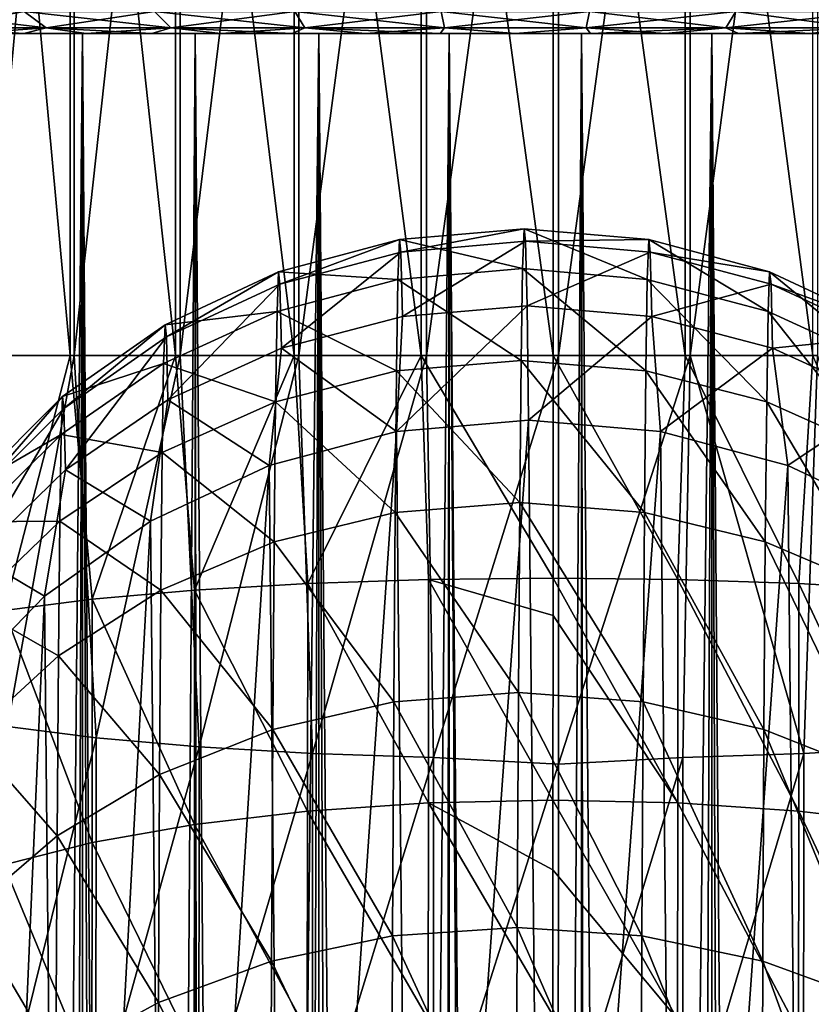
# Model space of a CAD drawing. Header units: metres. Extents: x -109 to 109, y -917 to 389.
# Tile 581 of 656: x -9 to 5, y -121 to -103. Entities that reach past the tile are written whole.
import ezdxf

# ---------------------------------------------------------------- set-up
doc = ezdxf.new("R2010")
doc.units = ezdxf.units.M
doc.layers.add('solid_24503124_XXX_01_SW0001', color=7, linetype='CONTINUOUS')
doc.layers.add('solid_24503124_XXX_01_SW0001_01', color=7, linetype='CONTINUOUS')

msp = doc.modelspace()

# ---------------------------------------------------------------- linework, layer by layer
at = {"layer": 'solid_24503124_XXX_01_SW0001'}
for points in [[(-9.669742, -91.313576, -260.780701), (-9.669768, -108.828369, -260.780731), (-8.060091, -108.828369, -259.001984)], [(-8.060056, -91.313576, -259.001953), (-9.669742, -91.313576, -260.780701), (-8.060091, -108.828369, -259.001984)], [(-7.989694, -91.313576, -278.216095), (-7.989729, -108.828369, -278.216064), (-9.612391, -108.828369, -276.449127)], [(-9.612364, -91.313576, -276.449158), (-7.989694, -91.313576, -278.216095), (-9.612391, -108.828369, -276.449127)], [(-8.060056, -91.313576, -259.001953), (-8.060091, -108.828369, -259.001984), (-6.150973, -108.828369, -257.549255)], [(-6.150934, -91.313576, -257.549255), (-8.060056, -91.313576, -259.001953), (-6.150973, -108.828369, -257.549255)], [(-6.069983, -91.313576, -279.654785), (-6.070023, -108.828369, -279.654755), (-7.989729, -108.828369, -278.216064)], [(-7.989694, -91.313576, -278.216095), (-6.069983, -91.313576, -279.654785), (-7.989729, -108.828369, -278.216064)], [(-6.150934, -91.313576, -257.549255), (-6.150973, -108.828369, -257.549255), (-4.007426, -108.828369, -256.472107)], [(-4.007391, -91.313576, -256.472076), (-6.150934, -91.313576, -257.549255), (-4.007426, -108.828369, -256.472107)], [(-3.918609, -91.313576, -280.716217), (-3.918645, -108.828369, -280.716217), (-6.070023, -108.828369, -279.654755)], [(-6.069983, -91.313576, -279.654785), (-3.918609, -91.313576, -280.716217), (-6.070023, -108.828369, -279.654755)], [(-4.007391, -91.313576, -256.472076), (-4.007426, -108.828369, -256.472107), (-1.702448, -108.828369, -255.807144)], [(-1.702425, -91.313576, -255.807129), (-4.007391, -91.313576, -256.472076), (-1.702448, -108.828369, -255.807144)], [(-1.608835, -91.313576, -281.364258), (-1.608858, -108.828369, -281.364258), (-3.918645, -108.828369, -280.716217)], [(-3.918609, -91.313576, -280.716217), (-1.608835, -91.313576, -281.364258), (-3.918645, -108.828369, -280.716217)], [(0.78068, -91.313576, -281.576874), (0.78068, -108.828369, -281.576874), (-1.608858, -108.828369, -281.364258)], [(-1.608835, -91.313576, -281.364258), (0.78068, -91.313576, -281.576874), (-1.608858, -108.828369, -281.364258)], [(-11.01081, -102.598076, -11.960928), (-8.891932, -102.598076, -13.610116), (-10.520254, -102.89798, -11.428042)], [(-11.01081, -102.598076, 11.960928), (-10.520254, -102.89798, 11.428042), (-8.495777, -102.89798, 13.003756)], [(-8.891932, -102.598076, 13.610116), (-11.01081, -102.598076, 11.960928), (-8.495777, -102.89798, 13.003756)], [(-8.891932, -102.598076, -13.610116), (-8.495777, -102.89798, -13.003756), (-10.520254, -102.89798, -11.428042)], [(-8.891932, -102.598076, -13.610116), (-6.530507, -102.598076, -14.888056), (-8.495777, -102.89798, -13.003756)], [(-8.891932, -102.598076, 13.610116), (-8.495777, -102.89798, 13.003756), (-6.239558, -102.89798, 14.22476)], [(-6.530507, -102.598076, 14.888056), (-8.891932, -102.598076, 13.610116), (-6.239558, -102.89798, 14.22476)], [(-6.530507, -102.598076, -14.888056), (-6.239558, -102.89798, -14.22476), (-8.495777, -102.89798, -13.003756)], [(-6.530507, -102.598076, -14.888056), (-3.990946, -102.598076, -15.759889), (-6.239558, -102.89798, -14.22476)], [(-6.530507, -102.598076, 14.888056), (-6.239558, -102.89798, 14.22476), (-3.81314, -102.89798, 15.057751)], [(-3.990946, -102.598076, 15.759889), (-6.530507, -102.598076, 14.888056), (-3.81314, -102.89798, 15.057751)], [(-3.990946, -102.598076, -15.759889), (-3.81314, -102.89798, -15.057751), (-6.239558, -102.89798, -14.22476)], [(-3.990946, -102.598076, -15.759889), (-1.342522, -102.598076, -16.201832), (-3.81314, -102.89798, -15.057751)], [(-3.990946, -102.598076, 15.759889), (-3.81314, -102.89798, 15.057751), (-1.28271, -102.89798, 15.480004)], [(-1.342522, -102.598076, 16.201832), (-3.990946, -102.598076, 15.759889), (-1.28271, -102.89798, 15.480004)], [(-1.342522, -102.598076, -16.201832), (-1.28271, -102.89798, -15.480004), (-3.81314, -102.89798, -15.057751)], [(-1.342522, -102.598076, -16.201832), (1.342522, -102.598076, -16.201832), (-1.28271, -102.89798, -15.480004)], [(1.342522, -102.598076, -16.201832), (1.28271, -102.89798, -15.480004), (-1.28271, -102.89798, -15.480004)], [(-7.834294, -103, 10.374181), (-10.909297, -103, 9.938137), (-11.780039, -103, 8.888762)], [(-9.607066, -103, 8.758096), (-7.834294, -103, 10.374181), (-11.780039, -103, 8.888762)], [(-7.834294, -103, 10.374181), (-9.945385, -103, 10.902686), (-10.909297, -103, 9.938137)], [(-7.834123, -103, -10.374311), (-10.909284, -103, -9.938151), (-9.945371, -103, -10.902699)], [(-7.834123, -103, -10.374311), (-9.607093, -103, -8.758066), (-10.909284, -103, -9.938151)], [(-10.520254, -102.89798, -11.428042), (-8.495777, -102.89798, -13.003756), (-9.945371, -103, -10.902699)], [(-10.520254, -102.89798, 11.428042), (-9.945385, -103, 10.902686), (-8.896516, -103, 11.774175)], [(-8.495777, -102.89798, 13.003756), (-10.520254, -102.89798, 11.428042), (-8.896516, -103, 11.774175)], [(-5.794521, -103, 11.637158), (-8.896516, -103, 11.774175), (-9.945385, -103, 10.902686)], [(-7.834294, -103, 10.374181), (-5.794521, -103, 11.637158), (-9.945385, -103, 10.902686)], [(-8.495777, -102.89798, -13.003756), (-8.896501, -103, -11.774187), (-9.945371, -103, -10.902699)], [(-5.79459, -103, -11.637124), (-9.945371, -103, -10.902699), (-8.896501, -103, -11.774187)], [(-5.79459, -103, -11.637124), (-7.834123, -103, -10.374311), (-9.945371, -103, -10.902699)], [(-9.57991, -289.423859, -8.787794), (-9.607093, -103, -8.758066), (-7.834123, -103, -10.374311)], [(-7.834294, -390, 10.374181), (-7.834294, -103, 10.374181), (-9.607066, -103, 8.758096)], [(-9.607066, -390, 8.758096), (-7.834294, -390, 10.374181), (-9.607066, -103, 8.758096)], [(-8.402556, -287.722717, -9.919529), (-9.57991, -289.423859, -8.787794), (-7.834123, -103, -10.374311)], [(-8.495777, -102.89798, 13.003756), (-8.896516, -103, 11.774175), (-7.771697, -103, 12.545114)], [(-3.557692, -103, 12.503706), (-7.771697, -103, 12.545114), (-8.896516, -103, 11.774175)], [(-5.794521, -103, 11.637158), (-3.557692, -103, 12.503706), (-8.896516, -103, 11.774175)], [(-8.495777, -102.89798, -13.003756), (-7.77168, -103, -12.545124), (-8.896501, -103, -11.774187)], [(-3.557477, -103, -12.503767), (-8.896501, -103, -11.774187), (-7.77168, -103, -12.545124)], [(-3.557477, -103, -12.503767), (-5.79459, -103, -11.637124), (-8.896501, -103, -11.774187)], [(-8.495777, -102.89798, -13.003756), (-6.239558, -102.89798, -14.22476), (-7.77168, -103, -12.545124)], [(-8.495777, -102.89798, 13.003756), (-7.771697, -103, 12.545114), (-6.580517, -103, 13.208932)], [(-6.239558, -102.89798, 14.22476), (-8.495777, -102.89798, 13.003756), (-6.580517, -103, 13.208932)], [(-7.049086, -286.332916, -10.922929), (-8.402556, -287.722717, -9.919529), (-7.834123, -103, -10.374311)], [(-5.794521, -390, 11.637158), (-5.794521, -103, 11.637158), (-7.834294, -103, 10.374181)], [(-7.834294, -390, 10.374181), (-5.794521, -390, 11.637158), (-7.834294, -103, 10.374181)], [(-7.049086, -286.332916, -10.922929), (-7.834123, -103, -10.374311), (-5.79459, -103, -11.637124)], [(-1.199402, -103, 12.944548), (-6.580517, -103, 13.208932), (-7.771697, -103, 12.545114)], [(-3.557692, -103, 12.503706), (-1.199402, -103, 12.944548), (-7.771697, -103, 12.545114)], [(-6.239558, -102.89798, -14.22476), (-6.5805, -103, -13.208941), (-7.77168, -103, -12.545124)], [(-1.199514, -103, -12.944537), (-7.77168, -103, -12.545124), (-6.5805, -103, -13.208941)], [(-1.199514, -103, -12.944537), (-3.557477, -103, -12.503767), (-7.77168, -103, -12.545124)], [(-7.049086, -286.332916, -10.922929), (-5.79459, -103, -11.637124), (-5.6197, -285.277405, -11.722584)], [(-6.239558, -102.89798, 14.22476), (-6.580517, -103, 13.208932), (-5.333139, -103, 13.759967)], [(5.333121, -103, 13.759974), (-5.333139, -103, 13.759967), (-6.580517, -103, 13.208932)], [(6.5805, -103, 13.208941), (5.333121, -103, 13.759974), (-6.580517, -103, 13.208932)], [(-1.199402, -103, 12.944548), (6.5805, -103, 13.208941), (-6.580517, -103, 13.208932)], [(-6.239558, -102.89798, -14.22476), (-5.333121, -103, -13.759974), (-6.5805, -103, -13.208941)], [(1.199602, -103, -12.94453), (-1.199514, -103, -12.944537), (-6.5805, -103, -13.208941)], [(-6.239558, -102.89798, -14.22476), (-3.81314, -102.89798, -15.057751), (-5.333121, -103, -13.759974)], [(-6.239558, -102.89798, 14.22476), (-5.333139, -103, 13.759967), (-4.040223, -103, 14.193506)], [(-3.81314, -102.89798, 15.057751), (-6.239558, -102.89798, 14.22476), (-4.040223, -103, 14.193506)], [(-5.6197, -285.277405, -11.722584), (-5.79459, -103, -11.637124), (-3.557477, -103, -12.503767)], [(-3.557692, -390, 12.503706), (-3.557692, -103, 12.503706), (-5.794521, -103, 11.637158)], [(-5.794521, -390, 11.637158), (-3.557692, -390, 12.503706), (-5.794521, -103, 11.637158)], [(-4.213745, -284.701843, -12.298144), (-5.6197, -285.277405, -11.722584), (-3.557477, -103, -12.503767)], [(4.040204, -103, 14.193512), (-4.040223, -103, 14.193506), (-5.333139, -103, 13.759967)], [(5.333121, -103, 13.759974), (4.040204, -103, 14.193512), (-5.333139, -103, 13.759967)], [(-3.81314, -102.89798, -15.057751), (-4.040204, -103, -14.193512), (-5.333121, -103, -13.759974)], [(-2.810636, -284.307465, -12.692531), (-4.213745, -284.701843, -12.298144), (-3.557477, -103, -12.503767)], [(-3.81314, -102.89798, 15.057751), (-4.040223, -103, 14.193506), (-2.712806, -103, 14.50585)], [(2.712787, -103, 14.505854), (-2.712806, -103, 14.50585), (-4.040223, -103, 14.193506)], [(4.040204, -103, 14.193512), (2.712787, -103, 14.505854), (-4.040223, -103, 14.193506)], [(-3.81314, -102.89798, -15.057751), (-2.712787, -103, -14.505854), (-4.040204, -103, -14.193512)], [(-3.81314, -102.89798, -15.057751), (-1.28271, -102.89798, -15.480004), (-2.712787, -103, -14.505854)], [(-3.81314, -102.89798, 15.057751), (-2.712806, -103, 14.50585), (-1.362224, -103, 14.69433)], [(-1.28271, -102.89798, 15.480004), (-3.81314, -102.89798, 15.057751), (-1.362224, -103, 14.69433)], [(-1.199402, -390, 12.944548), (-1.199402, -103, 12.944548), (-3.557692, -103, 12.503706)], [(-3.557692, -390, 12.503706), (-1.199402, -390, 12.944548), (-3.557692, -103, 12.503706)], [(-2.810636, -284.307465, -12.692531), (-3.557477, -103, -12.503767), (-1.199514, -103, -12.944537)], [(-1.408182, -284.076508, -12.923507), (-2.810636, -284.307465, -12.692531), (-1.199514, -103, -12.944537)], [(1.362205, -103, 14.694332), (-1.362224, -103, 14.69433), (-2.712806, -103, 14.50585)], [(2.712787, -103, 14.505854), (1.362205, -103, 14.694332), (-2.712806, -103, 14.50585)], [(-1.28271, -102.89798, -15.480004), (-1.362205, -103, -14.694332), (-2.712787, -103, -14.505854)], [(0, -284, -13), (-1.408182, -284.076508, -12.923507), (-1.199514, -103, -12.944537)], [(-1.28271, -102.89798, 15.480004), (-1.362224, -103, 14.69433), (-0.00001, -103, 14.757337)], [(1.362205, -103, 14.694332), (-0.00001, -103, 14.757337), (-1.362224, -103, 14.69433)], [(-1.28271, -102.89798, -15.480004), (0.00001, -103, -14.757337), (-1.362205, -103, -14.694332)], [(1.28271, -102.89798, 15.480004), (-1.28271, -102.89798, 15.480004), (-0.00001, -103, 14.757337)], [(1.199402, -390, 12.944548), (1.199402, -103, 12.944548), (-1.199402, -103, 12.944548)], [(-1.199402, -390, 12.944548), (1.199402, -390, 12.944548), (-1.199402, -103, 12.944548)], [(-2.099712, -106.729927, -111.464493), (-4.288461, -107.316093, -111.492149), (-2.126683, -107.450768, -104.099205)], [(-4.261648, -107.539932, -118.81411), (-4.288461, -107.316093, -111.492149), (-2.099712, -106.729927, -111.464493)], [(-2.072624, -106.956055, -118.861504), (-4.261648, -107.539932, -118.81411), (-2.099712, -106.729927, -111.464493)], [(-4.235159, -108.697456, -126.047462), (-4.261648, -107.539932, -118.81411), (-2.072624, -106.956055, -118.861504)], [(-2.045864, -108.12545, -126.169006), (-4.235159, -108.697456, -126.047462), (-2.072624, -106.956055, -118.861504)], [(-4.288461, -107.316093, -111.492149), (-6.342068, -108.273232, -111.531746), (-4.315159, -108.029617, -104.201599)], [(-6.315703, -108.493324, -118.731155), (-6.342068, -108.273232, -111.531746), (-4.288461, -107.316093, -111.492149)], [(-4.261648, -107.539932, -118.81411), (-6.315703, -108.493324, -118.731155), (-4.288461, -107.316093, -111.492149)], [(-4.288461, -107.316093, -111.492149), (-4.315159, -108.029617, -104.201599), (-2.126683, -107.450768, -104.099205)], [(-2.126683, -107.450768, -104.099205), (-4.315159, -108.029617, -104.201599), (-2.153097, -109.10675, -96.886383)], [(-6.289659, -109.63147, -125.843437), (-6.315703, -108.493324, -118.731155), (-4.261648, -107.539932, -118.81411)], [(-4.235159, -108.697456, -126.047462), (-6.289659, -109.63147, -125.843437), (-4.261648, -107.539932, -118.81411)], [(-4.315159, -108.029617, -104.201599), (-6.368319, -108.974815, -104.36322), (-4.341304, -109.6688, -97.061958)], [(-6.342068, -108.273232, -111.531746), (-6.368319, -108.974815, -104.36322), (-4.315159, -108.029617, -104.201599)], [(-4.315159, -108.029617, -104.201599), (-4.341304, -109.6688, -97.061958), (-2.153097, -109.10675, -96.886383)], [(-2.151573, -110.205826, -133.162231), (-4.235159, -108.697456, -126.047462), (-2.045864, -108.12545, -126.169006)], [(-6.342068, -108.273232, -111.531746), (-8.198134, -109.572258, -111.582069), (-6.368319, -108.974815, -104.36322)], [(-8.172379, -109.787262, -118.61515), (-8.198134, -109.572258, -111.582069), (-6.342068, -108.273232, -111.531746)], [(-6.315703, -108.493324, -118.731155), (-8.172379, -109.787262, -118.61515), (-6.342068, -108.273232, -111.531746)], [(-8.146936, -110.899117, -125.563118), (-8.172379, -109.787262, -118.61515), (-6.315703, -108.493324, -118.731155)], [(-6.289659, -109.63147, -125.843437), (-8.146936, -110.899117, -125.563118), (-6.315703, -108.493324, -118.731155)], [(-4.459778, -110.822746, -132.946136), (-6.289659, -109.63147, -125.843437), (-4.235159, -108.697456, -126.047462)], [(-2.151573, -110.205826, -133.162231), (-4.459778, -110.822746, -132.946136), (-4.235159, -108.697456, -126.047462)], [(-8.060091, -108.828369, -259.001984), (-9.669768, -108.828369, -260.780731), (-9.257106, -113.44516, -259.96524)], [(-9.612391, -108.828369, -276.449127), (-7.989729, -108.828369, -278.216064), (-9.196393, -115.550781, -276.544434)], [(-8.060091, -108.828369, -259.001984), (-9.257106, -113.44516, -259.96524), (-7.660599, -113.243279, -258.369812)], [(-7.989729, -108.828369, -278.216064), (-7.588244, -115.752663, -278.128113), (-9.196393, -115.550781, -276.544434)], [(-6.150973, -108.828369, -257.549255), (-8.060091, -108.828369, -259.001984), (-7.660599, -113.243279, -258.369812)], [(-7.989729, -108.828369, -278.216064), (-6.070023, -108.828369, -279.654755), (-7.588244, -115.752663, -278.128113)], [(-6.150973, -108.828369, -257.549255), (-7.660599, -113.243279, -258.369812), (-5.809094, -113.079521, -257.073639)], [(-6.070023, -108.828369, -279.654755), (-5.727296, -115.91642, -279.410706), (-7.588244, -115.752663, -278.128113)], [(-4.007426, -108.828369, -256.472107), (-6.150973, -108.828369, -257.549255), (-5.809094, -113.079521, -257.073639)], [(-6.070023, -108.828369, -279.654755), (-3.918645, -108.828369, -280.716217), (-5.727296, -115.91642, -279.410706)], [(-4.007426, -108.828369, -256.472107), (-5.809094, -113.079521, -257.073639), (-3.758849, -112.958862, -256.116058)], [(-3.918645, -108.828369, -280.716217), (-3.670092, -116.037079, -280.353241), (-5.727296, -115.91642, -279.410706)], [(-1.702448, -108.828369, -255.807144), (-4.007426, -108.828369, -256.472107), (-3.758849, -112.958862, -256.116058)], [(-3.918645, -108.828369, -280.716217), (-1.608858, -108.828369, -281.364258), (-3.670092, -116.037079, -280.353241)], [(-1.702448, -108.828369, -255.807144), (-3.758849, -112.958862, -256.116058), (-1.572158, -112.884972, -255.52623)], [(-1.608858, -108.828369, -281.364258), (-1.479141, -116.11097, -280.927032), (-3.670092, -116.037079, -280.353241)], [(-1.608858, -108.828369, -281.364258), (0.78068, -108.828369, -281.576874), (-1.479141, -116.11097, -280.927032)], [(0.78068, -108.828369, -281.576874), (0.778943, -116.231583, -281.102448), (-1.479141, -116.11097, -280.927032)], [(-6.368319, -108.974815, -104.36322), (-8.22378, -110.257629, -104.579163), (-6.394027, -110.586555, -97.343086)], [(-8.198134, -109.572258, -111.582069), (-8.22378, -110.257629, -104.579163), (-6.368319, -108.974815, -104.36322)], [(-6.368319, -108.974815, -104.36322), (-6.394027, -110.586555, -97.343086), (-4.341304, -109.6688, -97.061958)], [(-2.153097, -109.10675, -96.886383), (-4.341304, -109.6688, -97.061958), (-2.178519, -111.670746, -89.944267)], [(-8.198134, -109.572258, -111.582069), (-9.800266, -111.173698, -111.641609), (-8.22378, -110.257629, -104.579163)], [(-9.775262, -111.382431, -118.469635), (-9.800266, -111.173698, -111.641609), (-8.198134, -109.572258, -111.582069)], [(-8.172379, -109.787262, -118.61515), (-9.775262, -111.382431, -118.469635), (-8.198134, -109.572258, -111.582069)], [(-6.608579, -111.827576, -132.588287), (-8.146936, -110.899117, -125.563118), (-6.289659, -109.63147, -125.843437)], [(-4.459778, -110.822746, -132.946136), (-6.608579, -111.827576, -132.588287), (-6.289659, -109.63147, -125.843437)], [(-9.750561, -112.461868, -125.215027), (-9.775262, -111.382431, -118.469635), (-8.172379, -109.787262, -118.61515)], [(-8.146936, -110.899117, -125.563118), (-9.750561, -112.461868, -125.215027), (-8.172379, -109.787262, -118.61515)], [(-4.341304, -109.6688, -97.061958), (-6.394027, -110.586555, -97.343086), (-4.366468, -112.206779, -90.190277)], [(-4.341304, -109.6688, -97.061958), (-4.366468, -112.206779, -90.190277), (-2.178519, -111.670746, -89.944267)], [(-8.22378, -110.257629, -104.579163), (-9.825163, -111.839081, -104.842873), (-8.248893, -111.832138, -97.721222)], [(-9.800266, -111.173698, -111.641609), (-9.825163, -111.839081, -104.842873), (-8.22378, -110.257629, -104.579163)], [(-8.22378, -110.257629, -104.579163), (-8.248893, -111.832138, -97.721222), (-6.394027, -110.586555, -97.343086)], [(-4.169003, -139.72345, -212.34964), (-4.459778, -110.822746, -132.946136), (-2.151573, -110.205826, -133.162231)], [(-1.860798, -139.106537, -212.56572), (-4.169003, -139.72345, -212.34964), (-2.151573, -110.205826, -133.162231)], [(-6.394027, -110.586555, -97.343086), (-8.248893, -111.832138, -97.721222), (-6.418769, -113.082054, -90.586426)], [(-6.394027, -110.586555, -97.343086), (-6.418769, -113.082054, -90.586426), (-4.366468, -112.206779, -90.190277)], [(-8.524802, -113.186096, -132.10083), (-9.750561, -112.461868, -125.215027), (-8.146936, -110.899117, -125.563118)], [(-6.608579, -111.827576, -132.588287), (-8.524802, -113.186096, -132.10083), (-8.146936, -110.899117, -125.563118)], [(-6.317804, -140.728271, -211.991776), (-6.608579, -111.827576, -132.588287), (-4.459778, -110.822746, -132.946136)], [(-4.169003, -139.72345, -212.34964), (-6.317804, -140.728271, -211.991776), (-4.459778, -110.822746, -132.946136)], [(-2.178519, -111.670746, -89.944267), (-4.366468, -112.206779, -90.190277), (-2.202533, -115.100708, -83.386635)], [(-8.248893, -111.832138, -97.721222), (-9.849545, -113.367691, -98.184875), (-8.273065, -114.269981, -91.120659)], [(-9.825163, -111.839081, -104.842873), (-9.849545, -113.367691, -98.184875), (-8.248893, -111.832138, -97.721222)], [(-8.234027, -142.086792, -211.504333), (-8.524802, -113.186096, -132.10083), (-6.608579, -111.827576, -132.588287)], [(-8.248893, -111.832138, -97.721222), (-8.273065, -114.269981, -91.120659), (-6.418769, -113.082054, -90.586426)], [(-6.317804, -140.728271, -211.991776), (-8.234027, -142.086792, -211.504333), (-6.608579, -111.827576, -132.588287)], [(-4.366468, -112.206779, -90.190277), (-6.418769, -113.082054, -90.586426), (-4.390238, -115.601944, -83.699188)], [(-4.366468, -112.206779, -90.190277), (-4.390238, -115.601944, -83.699188), (-2.202533, -115.100708, -83.386635)], [(-8.524802, -113.186096, -132.10083), (-10.143192, -114.852043, -131.500397), (-9.750561, -112.461868, -125.215027)], [(0.684193, -113.537018, -255.228714), (0.684535, -112.860085, -255.322052), (-1.572158, -112.884972, -255.52623)], [(-3.758849, -112.958862, -256.116058), (-5.809094, -113.079521, -257.073639), (-3.761757, -117.080391, -255.321777)], [(-3.758849, -112.958862, -256.116058), (-3.761757, -117.080391, -255.321777), (-1.575015, -116.93277, -254.746155)], [(-1.572158, -112.884972, -255.52623), (-3.758849, -112.958862, -256.116058), (-1.575015, -116.93277, -254.746155)], [(-9.852417, -143.752747, -210.9039), (-10.143192, -114.852043, -131.500397), (-8.524802, -113.186096, -132.10083)], [(-8.234027, -142.086792, -211.504333), (-9.852417, -143.752747, -210.9039), (-8.524802, -113.186096, -132.10083)], [(-6.418769, -113.082054, -90.586426), (-8.273065, -114.269981, -91.120659), (-6.442142, -116.420395, -84.203979)], [(-5.809094, -113.079521, -257.073639), (-7.660599, -113.243279, -258.369812), (-5.812088, -117.321449, -256.256134)], [(-6.418769, -113.082054, -90.586426), (-6.442142, -116.420395, -84.203979), (-4.390238, -115.601944, -83.699188)], [(-5.809094, -113.079521, -257.073639), (-5.812088, -117.321449, -256.256134), (-3.761757, -117.080391, -255.321777)], [(-9.849545, -113.367691, -98.184875), (-9.873012, -115.734451, -91.776749), (-8.273065, -114.269981, -91.120659)], [(-7.660599, -113.243279, -258.369812), (-9.257106, -113.44516, -259.96524), (-7.663708, -117.648605, -257.520813)], [(-7.660599, -113.243279, -258.369812), (-7.663708, -117.648605, -257.520813), (-5.812088, -117.321449, -256.256134)], [(-9.257106, -113.44516, -259.96524), (-9.260357, -118.051933, -259.077423), (-7.663708, -117.648605, -257.520813)], [(-8.273065, -114.269981, -91.120659), (-9.873012, -115.734451, -91.776749), (-8.295897, -117.531189, -84.885666)], [(-8.273065, -114.269981, -91.120659), (-8.295897, -117.531189, -84.885666), (-6.442142, -116.420395, -84.203979)], [(-2.202533, -115.100708, -83.386635), (-4.390238, -115.601944, -83.699188), (-2.224745, -119.340431, -77.320992)], [(-9.196393, -115.550781, -276.544434), (-7.588244, -115.752663, -278.128113), (-9.201127, -122.258614, -275.251709)], [(-4.390238, -115.601944, -83.699188), (-6.442142, -116.420395, -84.203979), (-4.412225, -119.798645, -77.695091)], [(-4.390238, -115.601944, -83.699188), (-4.412225, -119.798645, -77.695091), (-2.224745, -119.340431, -77.320992)], [(-9.873012, -115.734451, -91.776749), (-9.895178, -118.900581, -85.723549), (-8.295897, -117.531189, -84.885666)], [(-7.588244, -115.752663, -278.128113), (-7.59312, -122.661934, -276.79657), (-9.201127, -122.258614, -275.251709)], [(-7.588244, -115.752663, -278.128113), (-5.727296, -115.91642, -279.410706), (-7.59312, -122.661934, -276.79657)], [(-5.727296, -115.91642, -279.410706), (-5.732287, -122.989098, -278.047668), (-7.59312, -122.661934, -276.79657)], [(-5.727296, -115.91642, -279.410706), (-3.670092, -116.037079, -280.353241), (-5.732287, -122.989098, -278.047668)], [(-3.670092, -116.037079, -280.353241), (-3.675169, -123.230148, -278.96698), (-5.732287, -122.989098, -278.047668)], [(-3.670092, -116.037079, -280.353241), (-1.479141, -116.11097, -280.927032), (-3.675169, -123.230148, -278.96698)], [(-1.479141, -116.11097, -280.927032), (-1.484269, -123.377777, -279.526581), (-3.675169, -123.230148, -278.96698)], [(-1.479141, -116.11097, -280.927032), (0.778943, -116.231583, -281.102448), (-1.484269, -123.377777, -279.526581)], [(0.778943, -116.231583, -281.102448), (0.773759, -123.513687, -279.686951), (-1.484269, -123.377777, -279.526581)], [(-6.442142, -116.420395, -84.203979), (-8.295897, -117.531189, -84.885666), (-6.463761, -120.546852, -78.300377)], [(-6.442142, -116.420395, -84.203979), (-6.463761, -120.546852, -78.300377), (-4.412225, -119.798645, -77.695091)], [(-1.575015, -116.93277, -254.746155), (-3.761757, -117.080391, -255.321777), (-1.579742, -120.847717, -253.455276)], [(0.680395, -118.143166, -254.19133), (0.681696, -116.883057, -254.546738), (-1.575015, -116.93277, -254.746155)], [(-3.761757, -117.080391, -255.321777), (-5.812088, -117.321449, -256.256134), (-3.766571, -121.066658, -254.007385)], [(-3.761757, -117.080391, -255.321777), (-3.766571, -121.066658, -254.007385), (-1.579742, -120.847717, -253.455276)], [(-5.812088, -117.321449, -256.256134), (-7.663708, -117.648605, -257.520813), (-5.817042, -121.424156, -254.903351)], [(-5.812088, -117.321449, -256.256134), (-5.817042, -121.424156, -254.903351), (-3.766571, -121.066658, -254.007385)], [(-8.295897, -117.531189, -84.885666), (-9.895178, -118.900581, -85.723549), (-8.317017, -121.562317, -79.118462)], [(-7.663708, -117.648605, -257.520813), (-9.260357, -118.051933, -259.077423), (-7.668852, -121.909355, -256.115936)], [(-8.295897, -117.531189, -84.885666), (-8.317017, -121.562317, -79.118462), (-6.463761, -120.546852, -78.300377)], [(-7.663708, -117.648605, -257.520813), (-7.668852, -121.909355, -256.115936), (-5.817042, -121.424156, -254.903351)], [(-9.260357, -118.051933, -259.077423), (-9.265738, -122.507515, -257.608307), (-7.668852, -121.909355, -256.115936)], [(-9.895178, -118.900581, -85.723549), (-9.915682, -122.814178, -80.124481), (-8.317017, -121.562317, -79.118462)], [(-2.224745, -119.340431, -77.320992), (-4.412225, -119.798645, -77.695091), (-2.244792, -124.320412, -71.846764)], [(-4.412225, -119.798645, -77.695091), (-6.463761, -120.546852, -78.300377), (-4.432069, -124.728096, -72.276405)], [(-4.412225, -119.798645, -77.695091), (-4.432069, -124.728096, -72.276405), (-2.244792, -124.320412, -71.846764)], [(-6.463761, -120.546852, -78.300377), (-8.317017, -121.562317, -79.118462), (-6.483272, -125.393791, -72.972389)], [(-6.463761, -120.546852, -78.300377), (-6.483272, -125.393791, -72.972389), (-4.432069, -124.728096, -72.276405)]]:
    msp.add_3dface(points, dxfattribs=at)
at = {"layer": 'solid_24503124_XXX_01_SW0001_01'}
for points in [[(-1.702425, -91.313576, -255.807129), (-1.702448, -108.828369, -255.807144), (0.685469, -108.828369, -255.577042)], [(0.685469, -91.313576, -255.577042), (-1.702425, -91.313576, -255.807129), (0.685469, -108.828369, -255.577042)], [(0.685469, -91.313576, -255.577042), (0.685469, -108.828369, -255.577042), (3.075007, -108.828369, -255.789642)], [(3.074984, -91.313576, -255.789642), (0.685469, -91.313576, -255.577042), (3.075007, -108.828369, -255.789642)], [(3.168574, -91.313576, -281.346771), (3.168597, -108.828369, -281.346771), (0.78068, -108.828369, -281.576874)], [(3.168574, -91.313576, -281.346771), (0.78068, -108.828369, -281.576874), (0.78068, -91.313576, -281.576874)], [(3.074984, -91.313576, -255.789642), (3.075007, -108.828369, -255.789642), (5.384794, -108.828369, -256.437714)], [(5.384758, -91.313576, -256.437683), (3.074984, -91.313576, -255.789642), (5.384794, -108.828369, -256.437714)], [(3.168574, -91.313576, -281.346771), (5.47354, -91.313576, -280.681824), (3.168597, -108.828369, -281.346771)], [(5.47354, -91.313576, -280.681824), (5.473576, -108.828369, -280.681824), (3.168597, -108.828369, -281.346771)], [(-1.342522, -102.598076, 16.201832), (-1.28271, -102.89798, 15.480004), (1.28271, -102.89798, 15.480004)], [(1.342522, -102.598076, 16.201832), (-1.342522, -102.598076, 16.201832), (1.28271, -102.89798, 15.480004)], [(3.990946, -102.598076, -15.759889), (3.81314, -102.89798, -15.057751), (1.28271, -102.89798, -15.480004)], [(1.342522, -102.598076, -16.201832), (3.990946, -102.598076, -15.759889), (1.28271, -102.89798, -15.480004)], [(1.342522, -102.598076, 16.201832), (1.28271, -102.89798, 15.480004), (3.81314, -102.89798, 15.057751)], [(3.990946, -102.598076, 15.759889), (1.342522, -102.598076, 16.201832), (3.81314, -102.89798, 15.057751)], [(6.530507, -102.598076, -14.888056), (6.239558, -102.89798, -14.22476), (3.81314, -102.89798, -15.057751)], [(3.990946, -102.598076, -15.759889), (6.530507, -102.598076, -14.888056), (3.81314, -102.89798, -15.057751)], [(3.990946, -102.598076, 15.759889), (3.81314, -102.89798, 15.057751), (6.239558, -102.89798, 14.22476)], [(6.530507, -102.598076, 14.888056), (3.990946, -102.598076, 15.759889), (6.239558, -102.89798, 14.22476)], [(-6.5805, -103, -13.208941), (-5.333121, -103, -13.759974), (6.580517, -103, -13.208932)], [(1.199602, -103, -12.94453), (-6.5805, -103, -13.208941), (6.580517, -103, -13.208932)], [(-5.333121, -103, -13.759974), (5.333139, -103, -13.759967), (6.580517, -103, -13.208932)], [(-5.333121, -103, -13.759974), (-4.040204, -103, -14.193512), (5.333139, -103, -13.759967)], [(-4.040204, -103, -14.193512), (4.040223, -103, -14.193506), (5.333139, -103, -13.759967)], [(-4.040204, -103, -14.193512), (-2.712787, -103, -14.505854), (4.040223, -103, -14.193506)], [(-2.712787, -103, -14.505854), (2.712806, -103, -14.50585), (4.040223, -103, -14.193506)], [(-2.712787, -103, -14.505854), (-1.362205, -103, -14.694332), (2.712806, -103, -14.50585)], [(-1.362205, -103, -14.694332), (1.362224, -103, -14.69433), (2.712806, -103, -14.50585)], [(-1.362205, -103, -14.694332), (0.00001, -103, -14.757337), (1.362224, -103, -14.69433)], [(-1.28271, -102.89798, -15.480004), (1.28271, -102.89798, -15.480004), (0.00001, -103, -14.757337)], [(0, -284, -13), (-1.199514, -103, -12.944537), (1.199602, -103, -12.94453)], [(-1.199402, -103, 12.944548), (1.199402, -103, 12.944548), (6.5805, -103, 13.208941)], [(1.28271, -102.89798, 15.480004), (-0.00001, -103, 14.757337), (1.362205, -103, 14.694332)], [(1.399285, -284.075531, -12.924473), (0, -284, -13), (1.199602, -103, -12.94453)], [(1.28271, -102.89798, -15.480004), (1.362224, -103, -14.69433), (0.00001, -103, -14.757337)], [(1.199402, -103, 12.944548), (7.77168, -103, 12.545124), (6.5805, -103, 13.208941)], [(1.199402, -103, 12.944548), (3.557692, -103, 12.503706), (7.77168, -103, 12.545124)], [(3.557692, -390, 12.503706), (3.557692, -103, 12.503706), (1.199402, -103, 12.944548)], [(1.199402, -390, 12.944548), (3.557692, -390, 12.503706), (1.199402, -103, 12.944548)], [(1.199602, -103, -12.94453), (6.580517, -103, -13.208932), (7.771697, -103, -12.545114)], [(3.55756, -103, -12.503744), (1.199602, -103, -12.94453), (7.771697, -103, -12.545114)], [(1.399285, -284.075531, -12.924473), (1.199602, -103, -12.94453), (3.55756, -103, -12.503744)], [(1.28271, -102.89798, -15.480004), (3.81314, -102.89798, -15.057751), (1.362224, -103, -14.69433)], [(1.28271, -102.89798, 15.480004), (1.362205, -103, 14.694332), (2.712787, -103, 14.505854)], [(3.81314, -102.89798, 15.057751), (1.28271, -102.89798, 15.480004), (2.712787, -103, 14.505854)], [(3.81314, -102.89798, -15.057751), (2.712806, -103, -14.50585), (1.362224, -103, -14.69433)], [(2.808558, -284.307007, -12.69299), (1.399285, -284.075531, -12.924473), (3.55756, -103, -12.503744)], [(3.81314, -102.89798, 15.057751), (2.712787, -103, 14.505854), (4.040204, -103, 14.193512)], [(3.81314, -102.89798, -15.057751), (4.040223, -103, -14.193506), (2.712806, -103, -14.50585)], [(4.21655, -284.70282, -12.297183), (2.808558, -284.307007, -12.69299), (3.55756, -103, -12.503744)], [(3.55756, -103, -12.503744), (7.771697, -103, -12.545114), (8.896516, -103, -11.774175)], [(5.794662, -103, -11.637088), (3.55756, -103, -12.503744), (8.896516, -103, -11.774175)], [(4.21655, -284.70282, -12.297183), (3.55756, -103, -12.503744), (5.794662, -103, -11.637088)], [(3.557692, -103, 12.503706), (8.896501, -103, 11.774187), (7.77168, -103, 12.545124)], [(3.557692, -103, 12.503706), (5.794521, -103, 11.637158), (8.896501, -103, 11.774187)], [(5.794521, -390, 11.637158), (5.794521, -103, 11.637158), (3.557692, -103, 12.503706)], [(3.557692, -390, 12.503706), (5.794521, -390, 11.637158), (3.557692, -103, 12.503706)], [(3.81314, -102.89798, -15.057751), (6.239558, -102.89798, -14.22476), (4.040223, -103, -14.193506)], [(3.81314, -102.89798, 15.057751), (4.040204, -103, 14.193512), (5.333121, -103, 13.759974)], [(6.239558, -102.89798, 14.22476), (3.81314, -102.89798, 15.057751), (5.333121, -103, 13.759974)], [(6.239558, -102.89798, -14.22476), (5.333139, -103, -13.759967), (4.040223, -103, -14.193506)], [(5.6197, -285.277405, -11.722584), (4.21655, -284.70282, -12.297183), (5.794662, -103, -11.637088)], [(6.239558, -102.89798, 14.22476), (5.333121, -103, 13.759974), (6.5805, -103, 13.208941)], [(6.239558, -102.89798, -14.22476), (6.580517, -103, -13.208932), (5.333139, -103, -13.759967)], [(0.157675, -106.532539, -111.449608), (-2.099712, -106.729927, -111.464493), (0.130611, -107.255836, -104.059158)], [(-2.072624, -106.956055, -118.861504), (-2.099712, -106.729927, -111.464493), (0.157675, -106.532539, -111.449608)], [(0.184855, -106.759445, -118.871902), (-2.072624, -106.956055, -118.861504), (0.157675, -106.532539, -111.449608)], [(2.388139, -107.450768, -104.082672), (0.157675, -106.532539, -111.449608), (0.130611, -107.255836, -104.059158)], [(2.41511, -106.729927, -111.447952), (0.184855, -106.759445, -118.871902), (0.157675, -106.532539, -111.449608)], [(2.41511, -106.729927, -111.447952), (0.157675, -106.532539, -111.449608), (2.388139, -107.450768, -104.082672)], [(-2.099712, -106.729927, -111.464493), (-2.126683, -107.450768, -104.099205), (0.130611, -107.255836, -104.059158)], [(-2.045864, -108.12545, -126.169006), (-2.072624, -106.956055, -118.861504), (0.184855, -106.759445, -118.871902)], [(0.211707, -107.932831, -126.204369), (-2.045864, -108.12545, -126.169006), (0.184855, -106.759445, -118.871902)], [(2.442198, -106.956055, -118.844971), (0.184855, -106.759445, -118.871902), (2.41511, -106.729927, -111.447952)], [(2.442198, -106.956055, -118.844971), (0.211707, -107.932831, -126.204369), (0.184855, -106.759445, -118.871902)], [(2.41511, -106.729927, -111.447952), (2.388139, -107.450768, -104.082672), (4.577305, -108.029617, -104.169029)], [(4.604003, -107.316093, -111.459587), (2.41511, -106.729927, -111.447952), (4.577305, -108.029617, -104.169029)], [(2.442198, -106.956055, -118.844971), (2.41511, -106.729927, -111.447952), (4.604003, -107.316093, -111.459587)], [(2.468958, -108.12545, -126.152473), (0.211707, -107.932831, -126.204369), (2.442198, -106.956055, -118.844971)], [(4.630816, -107.539932, -118.781548), (2.442198, -106.956055, -118.844971), (4.604003, -107.316093, -111.459587)], [(2.468958, -108.12545, -126.152473), (2.442198, -106.956055, -118.844971), (4.630816, -107.539932, -118.781548)], [(0.130611, -107.255836, -104.059158), (-2.126683, -107.450768, -104.099205), (0.104108, -108.91748, -96.821693)], [(2.361726, -109.10675, -96.86985), (0.130611, -107.255836, -104.059158), (0.104108, -108.91748, -96.821693)], [(2.388139, -107.450768, -104.082672), (0.130611, -107.255836, -104.059158), (2.361726, -109.10675, -96.86985)], [(4.604003, -107.316093, -111.459587), (4.577305, -108.029617, -104.169029), (6.631594, -108.974815, -104.315613)], [(6.657845, -108.273232, -111.484138), (4.604003, -107.316093, -111.459587), (6.631594, -108.974815, -104.315613)], [(4.630816, -107.539932, -118.781548), (4.604003, -107.316093, -111.459587), (6.657845, -108.273232, -111.484138)], [(-2.126683, -107.450768, -104.099205), (-2.153097, -109.10675, -96.886383), (0.104108, -108.91748, -96.821693)], [(2.388139, -107.450768, -104.082672), (2.361726, -109.10675, -96.86985), (4.55116, -109.6688, -97.029396)], [(4.577305, -108.029617, -104.169029), (2.388139, -107.450768, -104.082672), (4.55116, -109.6688, -97.029396)], [(4.657305, -108.697456, -126.0149), (2.468958, -108.12545, -126.152473), (4.630816, -107.539932, -118.781548)], [(6.684209, -108.493324, -118.683548), (4.630816, -107.539932, -118.781548), (6.657845, -108.273232, -111.484138)], [(4.657305, -108.697456, -126.0149), (4.630816, -107.539932, -118.781548), (6.684209, -108.493324, -118.683548)], [(-2.151573, -110.205826, -133.162231), (-2.045864, -108.12545, -126.169006), (0.211707, -107.932831, -126.204369)], [(0.237432, -109.997826, -133.229187), (-2.151573, -110.205826, -133.162231), (0.211707, -107.932831, -126.204369)], [(2.468958, -108.12545, -126.152473), (0.237432, -109.997826, -133.229187), (0.211707, -107.932831, -126.204369)], [(4.577305, -108.029617, -104.169029), (4.55116, -109.6688, -97.029396), (6.605886, -110.586555, -97.295479)], [(6.631594, -108.974815, -104.315613), (4.577305, -108.029617, -104.169029), (6.605886, -110.586555, -97.295479)], [(2.625882, -110.205826, -133.144745), (0.237432, -109.997826, -133.229187), (2.468958, -108.12545, -126.152473)], [(2.625882, -110.205826, -133.144745), (2.468958, -108.12545, -126.152473), (4.657305, -108.697456, -126.0149)], [(6.710255, -109.63147, -125.79583), (4.657305, -108.697456, -126.0149), (6.684209, -108.493324, -118.683548)], [(4.932443, -110.822746, -132.911743), (2.625882, -110.205826, -133.144745), (4.657305, -108.697456, -126.0149)], [(4.932443, -110.822746, -132.911743), (4.657305, -108.697456, -126.0149), (6.710255, -109.63147, -125.79583)], [(0.104108, -108.91748, -96.821693), (-2.153097, -109.10675, -96.886383), (0.078599, -111.490234, -89.85585)], [(-1.702448, -108.828369, -255.807144), (-1.572158, -112.884972, -255.52623), (0.684535, -112.860085, -255.322052)], [(0.685469, -108.828369, -255.577042), (-1.702448, -108.828369, -255.807144), (0.684535, -112.860085, -255.322052)], [(2.336303, -111.670746, -89.927734), (0.104108, -108.91748, -96.821693), (0.078599, -111.490234, -89.85585)], [(2.361726, -109.10675, -96.86985), (0.104108, -108.91748, -96.821693), (2.336303, -111.670746, -89.927734)], [(2.942664, -112.884972, -255.509705), (0.685469, -108.828369, -255.577042), (0.684535, -112.860085, -255.322052)], [(3.075007, -108.828369, -255.789642), (0.685469, -108.828369, -255.577042), (2.942664, -112.884972, -255.509705)], [(3.168597, -108.828369, -281.346771), (0.778943, -116.231583, -281.102448), (0.78068, -108.828369, -281.576874)], [(3.168597, -108.828369, -281.346771), (3.035681, -116.11097, -280.910492), (0.778943, -116.231583, -281.102448)], [(3.075007, -108.828369, -255.789642), (2.942664, -112.884972, -255.509705), (5.133615, -112.958862, -256.083496)], [(3.168597, -108.828369, -281.346771), (5.222372, -116.037079, -280.320648), (3.035681, -116.11097, -280.910492)], [(5.384794, -108.828369, -256.437714), (3.075007, -108.828369, -255.789642), (5.133615, -112.958862, -256.083496)], [(3.168597, -108.828369, -281.346771), (5.473576, -108.828369, -280.681824), (5.222372, -116.037079, -280.320648)], [(5.384794, -108.828369, -256.437714), (5.133615, -112.958862, -256.083496), (7.190819, -113.079521, -257.026031)], [(5.473576, -108.828369, -280.681824), (7.272617, -115.91642, -279.363098), (5.222372, -116.037079, -280.320648)], [(-2.153097, -109.10675, -96.886383), (-2.178519, -111.670746, -89.944267), (0.078599, -111.490234, -89.85585)], [(2.361726, -109.10675, -96.86985), (2.336303, -111.670746, -89.927734), (4.525996, -112.206779, -90.157715)], [(4.55116, -109.6688, -97.029396), (2.361726, -109.10675, -96.86985), (4.525996, -112.206779, -90.157715)], [(7.078565, -111.827576, -132.538162), (4.932443, -110.822746, -132.911743), (6.710255, -109.63147, -125.79583)], [(4.55116, -109.6688, -97.029396), (4.525996, -112.206779, -90.157715), (6.581143, -113.082054, -90.538818)], [(6.605886, -110.586555, -97.295479), (4.55116, -109.6688, -97.029396), (6.581143, -113.082054, -90.538818)], [(-1.860798, -139.106537, -212.56572), (-2.151573, -110.205826, -133.162231), (0.237432, -109.997826, -133.229187)], [(0.528207, -138.898529, -212.63269), (-1.860798, -139.106537, -212.56572), (0.237432, -109.997826, -133.229187)], [(0.528207, -138.898529, -212.63269), (0.237432, -109.997826, -133.229187), (2.625882, -110.205826, -133.144745)], [(2.916657, -139.106537, -212.548233), (0.528207, -138.898529, -212.63269), (2.625882, -110.205826, -133.144745)], [(2.916657, -139.106537, -212.548233), (2.625882, -110.205826, -133.144745), (4.932443, -110.822746, -132.911743)], [(5.223217, -139.72345, -212.315247), (2.916657, -139.106537, -212.548233), (4.932443, -110.822746, -132.911743)], [(5.223217, -139.72345, -212.315247), (4.932443, -110.822746, -132.911743), (7.078565, -111.827576, -132.538162)], [(0.078599, -111.490234, -89.85585), (-2.178519, -111.670746, -89.944267), (0.054503, -114.931923, -83.275818)], [(2.312289, -115.100708, -83.370102), (0.078599, -111.490234, -89.85585), (0.054503, -114.931923, -83.275818)], [(2.336303, -111.670746, -89.927734), (0.078599, -111.490234, -89.85585), (2.312289, -115.100708, -83.370102)], [(-2.178519, -111.670746, -89.944267), (-2.202533, -115.100708, -83.386635), (0.054503, -114.931923, -83.275818)], [(2.336303, -111.670746, -89.927734), (2.312289, -115.100708, -83.370102), (4.502225, -115.601944, -83.666626)], [(4.525996, -112.206779, -90.157715), (2.336303, -111.670746, -89.927734), (4.502225, -115.601944, -83.666626)], [(7.36934, -140.728271, -211.94165), (5.223217, -139.72345, -212.315247), (7.078565, -111.827576, -132.538162)], [(4.525996, -112.206779, -90.157715), (4.502225, -115.601944, -83.666626), (6.557771, -116.420395, -84.156372)], [(6.581143, -113.082054, -90.538818), (4.525996, -112.206779, -90.157715), (6.557771, -116.420395, -84.156372)], [(2.939807, -116.93277, -254.729614), (0.684535, -112.860085, -255.322052), (0.684193, -113.537018, -255.228714)], [(2.942664, -112.884972, -255.509705), (0.684535, -112.860085, -255.322052), (2.939807, -116.93277, -254.729614)], [(-1.572158, -112.884972, -255.52623), (-1.575015, -116.93277, -254.746155), (0.681696, -116.883057, -254.546738)], [(0.684193, -113.537018, -255.228714), (-1.572158, -112.884972, -255.52623), (0.681696, -116.883057, -254.546738)], [(2.942664, -112.884972, -255.509705), (2.939807, -116.93277, -254.729614), (5.130707, -117.080391, -255.289215)], [(5.133615, -112.958862, -256.083496), (2.942664, -112.884972, -255.509705), (5.130707, -117.080391, -255.289215)], [(5.133615, -112.958862, -256.083496), (5.130707, -117.080391, -255.289215), (7.187825, -117.321449, -256.208527)], [(7.190819, -113.079521, -257.026031), (5.133615, -112.958862, -256.083496), (7.187825, -117.321449, -256.208527)], [(2.939807, -116.93277, -254.729614), (0.684193, -113.537018, -255.228714), (0.681696, -116.883057, -254.546738)], [(0.054503, -114.931923, -83.275818), (-2.202533, -115.100708, -83.386635), (0.032215, -119.186134, -77.189453)], [(2.290077, -119.340431, -77.304459), (0.054503, -114.931923, -83.275818), (0.032215, -119.186134, -77.189453)], [(2.312289, -115.100708, -83.370102), (0.054503, -114.931923, -83.275818), (2.290077, -119.340431, -77.304459)], [(-2.202533, -115.100708, -83.386635), (-2.224745, -119.340431, -77.320992), (0.032215, -119.186134, -77.189453)], [(2.312289, -115.100708, -83.370102), (2.290077, -119.340431, -77.304459), (4.480238, -119.798645, -77.662529)], [(4.502225, -115.601944, -83.666626), (2.312289, -115.100708, -83.370102), (4.480238, -119.798645, -77.662529)], [(4.502225, -115.601944, -83.666626), (4.480238, -119.798645, -77.662529), (6.536152, -120.546852, -78.252769)], [(6.557771, -116.420395, -84.156372), (4.502225, -115.601944, -83.666626), (6.536152, -120.546852, -78.252769)], [(5.222372, -116.037079, -280.320648), (5.217295, -123.230148, -278.934418), (3.030553, -123.377777, -279.51004)], [(3.035681, -116.11097, -280.910492), (5.222372, -116.037079, -280.320648), (3.030553, -123.377777, -279.51004)], [(7.272617, -115.91642, -279.363098), (7.267626, -122.989098, -278.000061), (5.217295, -123.230148, -278.934418)], [(5.222372, -116.037079, -280.320648), (7.272617, -115.91642, -279.363098), (5.217295, -123.230148, -278.934418)], [(3.035681, -116.11097, -280.910492), (0.773759, -123.513687, -279.686951), (0.778943, -116.231583, -281.102448)], [(3.035681, -116.11097, -280.910492), (3.030553, -123.377777, -279.51004), (0.773759, -123.513687, -279.686951)], [(-1.575015, -116.93277, -254.746155), (-1.579742, -120.847717, -253.455276), (0.676998, -120.773994, -253.263794)], [(0.680395, -118.143166, -254.19133), (-1.575015, -116.93277, -254.746155), (0.676998, -120.773994, -253.263794)], [(2.93508, -120.847717, -253.438736), (0.681696, -116.883057, -254.546738), (0.680395, -118.143166, -254.19133)], [(2.939807, -116.93277, -254.729614), (0.681696, -116.883057, -254.546738), (2.93508, -120.847717, -253.438736)], [(2.939807, -116.93277, -254.729614), (2.93508, -120.847717, -253.438736), (5.125893, -121.066658, -253.974823)], [(5.130707, -117.080391, -255.289215), (2.939807, -116.93277, -254.729614), (5.125893, -121.066658, -253.974823)], [(5.130707, -117.080391, -255.289215), (5.125893, -121.066658, -253.974823), (7.182871, -121.424156, -254.855743)], [(7.187825, -117.321449, -256.208527), (5.130707, -117.080391, -255.289215), (7.182871, -121.424156, -254.855743)], [(2.93508, -120.847717, -253.438736), (0.680395, -118.143166, -254.19133), (0.676998, -120.773994, -253.263794)], [(0.032215, -119.186134, -77.189453), (-2.224745, -119.340431, -77.320992), (0.012099, -124.183121, -71.696518)], [(2.27003, -124.320412, -71.830231), (0.032215, -119.186134, -77.189453), (0.012099, -124.183121, -71.696518)], [(2.290077, -119.340431, -77.304459), (0.032215, -119.186134, -77.189453), (2.27003, -124.320412, -71.830231)], [(-2.224745, -119.340431, -77.320992), (-2.244792, -124.320412, -71.846764), (0.012099, -124.183121, -71.696518)], [(2.290077, -119.340431, -77.304459), (2.27003, -124.320412, -71.830231), (4.460395, -124.728096, -72.243843)], [(4.480238, -119.798645, -77.662529), (2.290077, -119.340431, -77.304459), (4.460395, -124.728096, -72.243843)], [(4.480238, -119.798645, -77.662529), (4.460395, -124.728096, -72.243843), (6.516641, -125.393791, -72.924782)], [(6.536152, -120.546852, -78.252769), (4.480238, -119.798645, -77.662529), (6.516641, -125.393791, -72.924782)]]:
    msp.add_3dface(points, dxfattribs=at)

doc.saveas('drawing.dxf')
